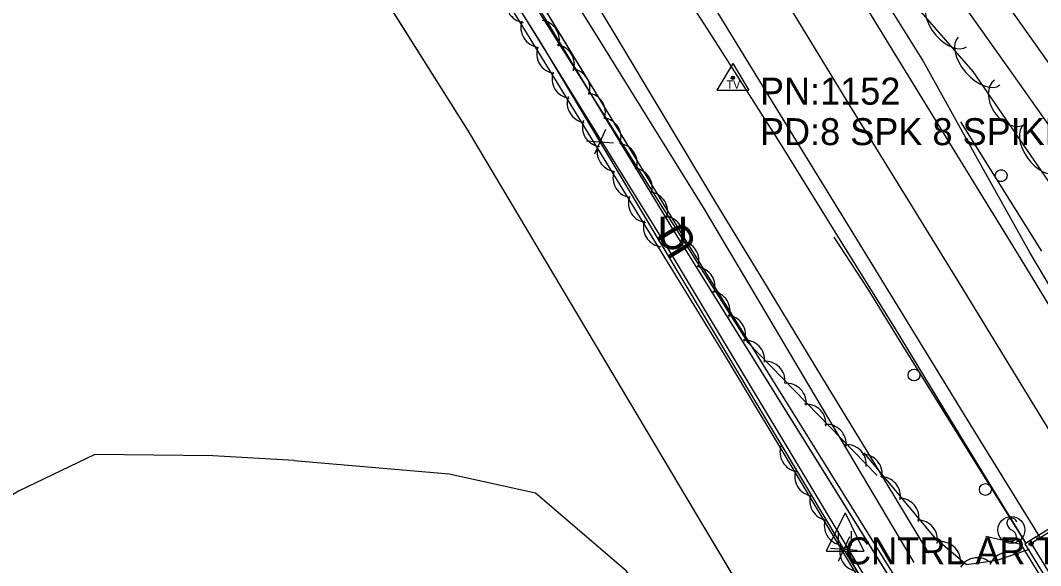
# Model space of a CAD drawing. Extents: x 954793 to 988390, y 1867850 to 1924428.
# Drawn here: x 957511.4 to 957700.4, y 1919951.9 to 1920053 of the extents above; entities that cross this region are included whole.
import ezdxf

# ---------------------------------------------------------------- set-up
doc = ezdxf.new("R2010")
doc.units = 0
for name, color, linetype in [('Default', 7, 'Continuous'), ('S_BRIDGE', 7, 'Continuous'), ('S_DITCHLINE', 7, 'Continuous'), ('S_EDGE_PAVEMENT', 7, 'Continuous'), ('S_FENCE', 7, 'Continuous'), ('S_FIBER_OPTIC_CABLE', 7, 'Continuous'), ('S_GUARDRAIL', 7, 'Continuous'), ('S_HEADWALL', 7, 'Continuous'), ('S_MSC_PT_SYM', 7, 'Continuous'), ('S_PAVEMENT_CROWN', 7, 'Continuous'), ('S_SECONDARY_CTL', 7, 'Continuous'), ('S_SECONDARY_CTL_ANNOT', 7, 'Continuous'), ('S_SHOULDER', 7, 'Continuous'), ('S_SIGN', 7, 'Continuous'), ('S_STR_PT_SYM', 7, 'Continuous'), ('S_TRAILS', 7, 'Continuous'), ('S_TREE', 7, 'Continuous'), ('S_UNDERGROUND_CABLE', 7, 'Continuous'), ('S_UTILITY_POLE_ANNOT', 7, 'Continuous'), ('S_UTL_PT_SYM', 7, 'Continuous'), ('S_WATER_UTILITIES', 7, 'Continuous')]:
    doc.layers.add(name, color=color, linetype=linetype)

msp = doc.modelspace()

# ---------------------------------------------------------------- linework, layer by layer
at = {"layer": 'S_BRIDGE'}
msp.add_lwpolyline([(957744.01, 1919937.68), (957723.14, 1919971.71), (957697.47, 1919955.96), (957718.34, 1919921.94)], close=True, dxfattribs=at)
msp.add_lwpolyline([(957719.21, 1919922.43), (957742.89, 1919936.83), (957722.12, 1919970.72), (957698.64, 1919956), (957719.21, 1919922.43)], dxfattribs=at)
msp.add_lwpolyline([(957719.21, 1919922.43), (957742.89, 1919936.83), (957722.12, 1919970.72), (957698.64, 1919956), (957719.21, 1919922.43)], dxfattribs=at)
at = {"layer": 'S_DITCHLINE'}
for points in [[(957679.67, 1919954.26), (957669.76, 1919970.58), (957659.84, 1919986.89), (957649.93, 1920003.21), (957640.01, 1920019.52), (957630.67, 1920035.09), (957621.34, 1920050.66), (957612, 1920066.23), (957602.67, 1920081.8), (957594.61, 1920095.82), (957586.56, 1920109.84), (957578.51, 1920123.86), (957570.46, 1920137.88), (957563.99, 1920149.2), (957557.53, 1920160.53), (957551.06, 1920171.85), (957544.59, 1920183.17), (957538.26, 1920195.54), (957531.93, 1920207.91)], [(957737.13, 1919983.78), (957729.04, 1919995.21), (957720.95, 1920006.64), (957712.87, 1920018.08), (957704.78, 1920029.51), (957695.4, 1920042.76), (957686.03, 1920056.01), (957676.65, 1920069.25), (957667.27, 1920082.5), (957656.66, 1920100.92), (957646.05, 1920119.35), (957635.44, 1920137.77), (957624.83, 1920156.19), (957615.76, 1920171.05), (957606.7, 1920185.9)], [(957676.95, 1919952.49), (957667.19, 1919968.94), (957657.44, 1919985.39), (957647.68, 1920001.84), (957637.92, 1920018.29), (957628.31, 1920033.79), (957618.7, 1920049.28), (957609.1, 1920064.77), (957599.49, 1920080.27), (957591.27, 1920093.83), (957583.05, 1920107.39), (957574.83, 1920120.96), (957566.61, 1920134.52), (957560.44, 1920146.65), (957554.28, 1920158.79), (957548.12, 1920170.92), (957541.95, 1920183.06)], [(957744.62, 1919984.44), (957736.04, 1919996.61), (957727.46, 1920008.79), (957718.89, 1920020.96), (957710.31, 1920033.13), (957700.77, 1920046.63), (957691.24, 1920060.12), (957681.7, 1920073.62), (957672.16, 1920087.12), (957664.14, 1920101.75), (957656.12, 1920116.37), (957655.79, 1920131.68), (957655.46, 1920146.98), (957676.17, 1920160.73)]]:
    msp.add_lwpolyline(points, dxfattribs=at)
at = {"layer": 'S_EDGE_PAVEMENT'}
for points in [[(957700.2, 1919957.25), (957687.95, 1919977.17), (957675.69, 1919997.08), (957665.12, 1920014.36), (957654.54, 1920031.64), (957642.99, 1920050.52), (957631.45, 1920069.4), (957619.73, 1920088.49), (957608.01, 1920107.58), (957597.29, 1920125.02), (957586.56, 1920142.46), (957577.56, 1920157.28), (957568.56, 1920172.11), (957556.36, 1920191.95)], [(957720.4, 1919969.96), (957708.58, 1919989.33), (957696.75, 1920008.7), (957686.02, 1920026.19), (957675.29, 1920043.68), (957663.67, 1920062.71), (957652.05, 1920081.74), (957640.39, 1920100.76), (957628.73, 1920119.78), (957618.17, 1920137.16), (957607.62, 1920154.53), (957598.48, 1920169.41), (957589.34, 1920184.28)]]:
    msp.add_lwpolyline(points, dxfattribs=at)
at = {"layer": 'S_FENCE'}
for p, q in [((957619.75, 1920032.76), (957617.71, 1920028.19)), ((957616.23, 1920030.65), (957621.22, 1920030.3)), ((957664.93, 1919957.23), (957662.88, 1919952.67)), ((957661.41, 1919955.13), (957666.4, 1919954.77))]:
    msp.add_line(p, q, dxfattribs=at)
for points in [[(957464.71, 1920149.56), (957535.89, 1920162.26), (957607.43, 1920049.36)], [(957669.56, 1919947.09), (957630.85, 1920011.53), (957591.44, 1920075.26), (957558.79, 1920127.86), (957537.1, 1920161.53), (957490.67, 1920157), (957446.9, 1920151.24), (957422.82, 1920148.02)], [(957669.56, 1919947.09), (957630.85, 1920011.53), (957591.44, 1920075.26), (957558.79, 1920127.86), (957537.1, 1920161.53), (957490.67, 1920157), (957446.9, 1920151.24), (957422.82, 1920148.02)], [(957604.24, 1920054.39), (957607.43, 1920049.36)], [(957607.43, 1920049.36), (957617.7, 1920032.19)], [(957607.43, 1920049.36), (957674.11, 1919937.89)], [(957619.76, 1920028.76), (957630.02, 1920011.59)], [(957630.02, 1920011.59), (957630.87, 1920010.19)], [(957651.7, 1919975.35), (957652.61, 1919973.83)], [(957652.61, 1919973.83), (957662.88, 1919956.67)], [(957664.93, 1919953.23), (957674.11, 1919937.89)]]:
    msp.add_lwpolyline(points, dxfattribs=at)
at = {"layer": 'S_FIBER_OPTIC_CABLE'}
for p, q in [((957633.7, 1920013.73), (957589.7, 1920086.13)), ((957674.68, 1919947.84), (957633.7, 1920013.73))]:
    msp.add_line(p, q, dxfattribs=at)
msp.add_lwpolyline([(957966.64, 1918986.41), (957961.87, 1919019.63), (957957.92, 1919061.91), (957942.33, 1919127.19), (957929.06, 1919189.56), (957914.72, 1919256.53), (957903.24, 1919320.63), (957898.55, 1919331.88), (957886.67, 1919388.02), (957871.83, 1919455.69), (957862.45, 1919505.42), (957844.15, 1919574.86), (957831.3, 1919628.15), (957817.77, 1919672.5), (957789.71, 1919741.98), (957767.34, 1919783.13), (957730.69, 1919845.62), (957701.01, 1919900.26), (957674.68, 1919947.84), (957633.7, 1920013.73), (957589.7, 1920086.13), (957561.63, 1920129.11), (957536.74, 1920167.19), (957513.26, 1920206.3)], dxfattribs=at)
msp.add_lwpolyline([(957966.64, 1918986.41), (957961.87, 1919019.63), (957957.92, 1919061.91), (957942.33, 1919127.19), (957929.06, 1919189.56), (957914.72, 1919256.53), (957903.24, 1919320.63), (957898.55, 1919331.88), (957886.67, 1919388.02), (957871.83, 1919455.69), (957862.45, 1919505.42), (957844.15, 1919574.86), (957831.3, 1919628.15), (957817.77, 1919672.5), (957789.71, 1919741.98), (957767.34, 1919783.13), (957730.69, 1919845.62), (957701.01, 1919900.26), (957674.68, 1919947.84), (957633.7, 1920013.73), (957589.7, 1920086.13), (957561.63, 1920129.11), (957536.74, 1920167.19), (957513.26, 1920206.3)], dxfattribs=at)
at = {"layer": 'S_GUARDRAIL'}
for points in [[(957685.51, 1920034.2), (957692.13, 1920023.61)], [(957685.51, 1920034.2), (957700.53, 1920010.18)], [(957692.13, 1920023.61), (957700.53, 1920010.18)], [(957668.41, 1920003.16), (957662.13, 1920012.79)], [(957668.41, 1920003.16), (957662.13, 1920012.79)], [(957674.71, 1919992.88), (957668.41, 1920003.16)], [(957674.71, 1919992.88), (957668.41, 1920003.16), (957668.41, 1920003.16)], [(957677.85, 1919987.83), (957674.71, 1919992.88)], [(957697.69, 1919956), (957674.71, 1919992.88)], [(957691.08, 1919966.61), (957677.85, 1919987.83)], [(957697.69, 1919956), (957691.08, 1919966.61)]]:
    msp.add_lwpolyline(points, dxfattribs=at)
for centre in [(957676.92, 1919987.25), (957690.14, 1919966.03)]:
    msp.add_circle(centre, 1.1, dxfattribs=at)
msp.add_ellipse((957693.06, 1920024.2), major_axis=(0.933, 0.583), ratio=0.998442, dxfattribs=at)
at = {"layer": 'S_HEADWALL'}
msp.add_lwpolyline([(957715.93, 1919914.3), (957717.87, 1919921.38), (957696.78, 1919955.81), (957690.23, 1919957.3)], dxfattribs=at)
at = {"layer": 'S_MSC_PT_SYM'}
msp.add_lwpolyline([(957630.85, 1920011.53), (957630.85, 1920011.58), (957630.85, 1920011.53), (957630.8, 1920011.53), (957630.85, 1920011.53), (957630.85, 1920011.48), (957630.85, 1920011.53), (957630.9, 1920011.53)], dxfattribs=at)
msp.add_lwpolyline([(957630.85, 1920011.53), (957630.8, 1920011.5), (957630.85, 1920011.53), (957630.87, 1920011.49), (957630.85, 1920011.53), (957630.89, 1920011.55), (957630.85, 1920011.53), (957630.82, 1920011.57)], close=True, dxfattribs=at)
msp.add_lwpolyline([(957630.85, 1920011.53), (957630.8, 1920011.5), (957630.85, 1920011.53), (957630.87, 1920011.49), (957630.85, 1920011.53), (957630.89, 1920011.55), (957630.85, 1920011.53), (957630.82, 1920011.57)], close=True, dxfattribs=at)
at = {"layer": 'S_PAVEMENT_CROWN'}
msp.add_lwpolyline([(957710.23, 1919963.55), (957698.11, 1919983.36), (957685.99, 1920003.17), (957675.31, 1920020.51), (957664.64, 1920037.85), (957653.16, 1920056.65), (957641.67, 1920075.44), (957629.98, 1920094.75), (957618.29, 1920114.07), (957607.5, 1920131.58), (957596.7, 1920149.09), (957587.74, 1920163.73), (957578.78, 1920178.37), (957566.31, 1920198.66)], dxfattribs=at)
at = {"layer": 'S_SECONDARY_CTL'}
for p, q in [((957643.37, 1920044.97), (957640.36, 1920040.02)), ((957643.37, 1920044.97), (957646.32, 1920040.02)), ((957640.36, 1920040.02), (957646.32, 1920040.02))]:
    msp.add_line(p, q, dxfattribs=at)
for radius in [0.311, 0.183, 0.103]:
    msp.add_circle((957643.37, 1920042.36), radius, dxfattribs=at)
at = {"layer": 'S_SHOULDER'}
for points in [[(957721.64, 1919970.7), (957710.01, 1919990.34), (957698.37, 1920009.98), (957688.38, 1920027.87), (957678.4, 1920045.77), (957666.72, 1920064.66), (957655.05, 1920083.55), (957643.52, 1920102.55), (957631.99, 1920121.54), (957621.2, 1920138.87), (957610.42, 1920156.19), (957601.48, 1920171.3), (957592.54, 1920186.41), (957580.26, 1920206.11), (957567.99, 1920225.82), (957556.47, 1920244.59), (957544.95, 1920263.35), (957533.94, 1920281.41), (957522.93, 1920299.47), (957511.61, 1920317.91), (957500.3, 1920336.35), (957492.79, 1920348.59)], [(957697.76, 1919955.95), (957685.61, 1919975.87), (957673.47, 1919995.8), (957662.82, 1920012.98), (957652.18, 1920030.16), (957640.12, 1920049.07), (957628.05, 1920067.98), (957616.3, 1920086.84), (957604.55, 1920105.7), (957594.29, 1920123.36), (957584.03, 1920141.01), (957574.5, 1920155.6), (957564.97, 1920170.19), (957552.69, 1920190.14)]]:
    msp.add_lwpolyline(points, dxfattribs=at)
at = {"layer": 'S_SIGN'}
msp.add_circle((957694.95, 1919958.54), 2.49, dxfattribs=at)
for centre, radius, start, end in [((957695.63, 1919959.86), 1.5, 167.1196, 241.9813), ((957695.02, 1919959.8), 0.95, 16.5258, 156.8957), ((957694.53, 1919957.19), 1.4, 358.6529, 73.7063), ((957694.79, 1919957.71), 1.28, 204.641, 335.359)]:
    msp.add_arc(centre, radius, start, end, dxfattribs=at)
at = {"layer": 'S_STR_PT_SYM'}
for points in [[(957698.64, 1919956), (957698.64, 1919956.5), (957698.64, 1919956), (957698.14, 1919956), (957698.64, 1919956), (957698.64, 1919955.5), (957698.64, 1919956), (957699.14, 1919956)], [(957698.64, 1919956), (957698.64, 1919956.5), (957698.64, 1919956), (957698.14, 1919956), (957698.64, 1919956), (957698.64, 1919955.5), (957698.64, 1919956), (957699.14, 1919956)], [(957698.64, 1919956), (957699.07, 1919956.26), (957698.64, 1919956), (957698.38, 1919956.43), (957698.64, 1919956), (957698.21, 1919955.74), (957698.64, 1919956), (957698.9, 1919955.58)], [(957698.64, 1919956), (957699.07, 1919956.26), (957698.64, 1919956), (957698.38, 1919956.43), (957698.64, 1919956), (957698.21, 1919955.74), (957698.64, 1919956), (957698.9, 1919955.58)]]:
    msp.add_lwpolyline(points, close=True, dxfattribs=at)
at = {"layer": 'S_TRAILS'}
for points in [[(957562.08, 1919971.38), (957547, 1919972.25), (957525.15, 1919972.53), (957511, 1919965.71), (957492.49, 1919954.31), (957478.1, 1919947.28)], [(957650.89, 1919917.66), (957623.57, 1919950.98), (957606.82, 1919965.34), (957590.77, 1919968.87), (957562.03, 1919971.37)]]:
    msp.add_lwpolyline(points, dxfattribs=at)
at = {"layer": 'S_TREE'}
for points in [[(957800.39, 1919864.56), (957791.81, 1919878.66), (957772.67, 1919906.62), (957751.61, 1919947.43), (957734.86, 1919970.75), (957720.36, 1919994.47), (957701.91, 1920023.12), (957687.85, 1920043.5), (957670.6, 1920063.39), (957658.34, 1920079.51), (957644, 1920100.79), (957636.47, 1920116.7), (957626.94, 1920133.49), (957600.47, 1920172.66), (957580.78, 1920210.62)], [(957568.48, 1920122.32), (957567.57, 1920117.72), (957646.09, 1919993.32), (957670.08, 1919968.65)], [(957699.31, 1919948.5), (957679.06, 1919935.5), (957674.09, 1919933.59), (957669.63, 1919944.67), (957641.79, 1919991.08), (957581.56, 1920089.14)], [(957667.61, 1919972.8), (957680.65, 1919957.21), (957686.63, 1919952.15), (957692.31, 1919952.95), (957698.3, 1919954.95)]]:
    msp.add_lwpolyline(points, dxfattribs=at)
for centre, start, end in [((957604.99, 1920056.22), 160.7596, 262.3565), ((957607.72, 1920051.64), 160.7596, 262.3565), ((957607.57, 1920049.36), 341.4618, 83.0587), ((957610.36, 1920044.81), 341.4618, 83.0587), ((957610.65, 1920046.81), 160.7596, 262.3565), ((957613.49, 1920042.17), 160.7596, 262.3565), ((957613.24, 1920040.38), 341.4618, 83.0587), ((957616.3, 1920037.67), 160.7596, 262.3565), ((957616.1, 1920035.91), 341.4618, 83.0587), ((957619.12, 1920033.2), 160.7596, 262.3565), ((957619, 1920031.31), 341.4618, 83.0587), ((957621.85, 1920028.62), 160.7596, 262.3565), ((957621.99, 1920026.52), 341.4618, 83.0587), ((957624.77, 1920021.97), 341.4618, 83.0587), ((957624.78, 1920023.79), 160.7596, 262.3565), ((957627.63, 1920019.15), 160.7596, 262.3565), ((957627.65, 1920017.54), 341.4618, 83.0587), ((957630.52, 1920013.07), 341.4618, 83.0587), ((957630.43, 1920014.65), 160.7596, 262.3565), ((957633.42, 1920008.47), 341.4618, 83.0587), ((957636.4, 1920003.68), 341.4618, 83.0587), ((957639.19, 1919999.13), 341.4618, 83.0587), ((957642.07, 1919994.7), 341.4618, 83.0587), ((957645.6, 1919990.06), 353.4033, 95.0002), ((957649.39, 1919986.16), 353.4033, 95.0002), ((957653.3, 1919982.08), 353.4033, 95.0002), ((957656.97, 1919978.21), 353.4033, 95.0002), ((957660.7, 1919974.47), 353.4033, 95.0002), ((957655.71, 1919972.98), 160.1626, 261.7595), ((957664.43, 1919970.7), 353.4033, 95.0002), ((957667.38, 1919968.92), 349.1271, 90.7241), ((957658.47, 1919968.45), 160.1626, 261.7595), ((957670.75, 1919964.78), 349.1271, 90.7241), ((957661.25, 1919963.95), 160.1626, 261.7595), ((957674.19, 1919960.78), 349.1271, 90.7241), ((957663.93, 1919959.34), 160.1626, 261.7595), ((957677.63, 1919956.74), 349.1271, 90.7241), ((957666.81, 1919954.48), 160.1626, 261.7595), ((957681.9, 1919952.71), 358.9652, 100.5621), ((957694.39, 1919950.77), 57.6504, 159.2473), ((957688.67, 1919949.75), 47.2549, 148.8518)]:
    msp.add_arc(centre, 3.64, start, end, dxfattribs=at)
for centre, major_axis, ratio in [((957683.15, 1920052.15), (3.5, -4.04), 0.540699), ((957688.96, 1920045.45), (3.84, -4.43), 0.55008), ((957694.64, 1920037.85), (2.81, -4.08), 0.685311), ((957700.28, 1920029.21), (3.04, -4.4), 0.540699)]:
    msp.add_ellipse(centre, major_axis=major_axis, ratio=ratio, start_param=3.141593, end_param=6.283185, dxfattribs=at)
at = {"layer": 'S_UNDERGROUND_CABLE'}
for p, q in [((957632.96, 1920013.13), (957589.2, 1920085.43)), ((957674.08, 1919947.06), (957632.96, 1920013.13)), ((957664.14, 1919961.7), (957660.61, 1919954.61)), ((957664.14, 1919961.7), (957667.63, 1919954.61)), ((957662.94, 1919955.85), (957662.94, 1919958.29)), ((957665.3, 1919958.29), (957665.3, 1919955.85)), ((957663.56, 1919955.19), (957662.94, 1919955.85)), ((957665.3, 1919955.85), (957664.76, 1919955.19)), ((957660.61, 1919954.61), (957667.63, 1919954.61)), ((957664.76, 1919955.19), (957663.56, 1919955.19))]:
    msp.add_line(p, q, dxfattribs=at)
msp.add_lwpolyline([(957827.01, 1919629.32), (957829.69, 1919631.7), (957816.45, 1919672.24), (957788.92, 1919741.43), (957766.42, 1919782.96), (957731.59, 1919845.95), (957702.55, 1919900.79), (957674.08, 1919947.06), (957632.96, 1920013.13), (957589.2, 1920085.43), (957560.94, 1920128.52), (957535.93, 1920166.85), (957511.72, 1920205.62)], dxfattribs=at)
msp.add_lwpolyline([(957827.01, 1919629.32), (957829.69, 1919631.7), (957816.45, 1919672.24), (957788.92, 1919741.43), (957766.42, 1919782.96), (957731.59, 1919845.95), (957702.55, 1919900.79), (957674.08, 1919947.06), (957632.96, 1920013.13), (957589.2, 1920085.43), (957560.94, 1920128.52), (957535.93, 1920166.85), (957511.72, 1920205.62)], dxfattribs=at)
at = {"layer": 'S_UTL_PT_SYM'}
for points in [[(957594.38, 1920032.45), (957594.38, 1920032.5), (957594.38, 1920032.45), (957594.33, 1920032.45), (957594.38, 1920032.45), (957594.38, 1920032.4), (957594.38, 1920032.45), (957594.43, 1920032.45)], [(957633.7, 1920013.73), (957633.7, 1920013.78), (957633.7, 1920013.73), (957633.65, 1920013.73), (957633.7, 1920013.73), (957633.7, 1920013.68), (957633.7, 1920013.73), (957633.75, 1920013.73)], [(957638.17, 1919958.89), (957638.17, 1919958.94), (957638.17, 1919958.89), (957638.12, 1919958.89), (957638.17, 1919958.89), (957638.17, 1919958.84), (957638.17, 1919958.89), (957638.22, 1919958.89)]]:
    msp.add_lwpolyline(points, dxfattribs=at)
for points in [[(957594.38, 1920032.45), (957594.33, 1920032.42), (957594.38, 1920032.45), (957594.4, 1920032.41), (957594.38, 1920032.45), (957594.42, 1920032.48), (957594.38, 1920032.45), (957594.35, 1920032.49)], [(957594.38, 1920032.45), (957594.33, 1920032.42), (957594.38, 1920032.45), (957594.4, 1920032.41), (957594.38, 1920032.45), (957594.42, 1920032.48), (957594.38, 1920032.45), (957594.35, 1920032.49)], [(957633.7, 1920013.73), (957633.66, 1920013.71), (957633.7, 1920013.73), (957633.73, 1920013.69), (957633.7, 1920013.73), (957633.74, 1920013.76), (957633.7, 1920013.73), (957633.67, 1920013.77)], [(957633.7, 1920013.73), (957633.66, 1920013.71), (957633.7, 1920013.73), (957633.73, 1920013.69), (957633.7, 1920013.73), (957633.74, 1920013.76), (957633.7, 1920013.73), (957633.67, 1920013.77)], [(957638.17, 1919958.89), (957638.12, 1919958.87), (957638.17, 1919958.89), (957638.19, 1919958.85), (957638.17, 1919958.89), (957638.21, 1919958.92), (957638.17, 1919958.89), (957638.14, 1919958.94)], [(957638.17, 1919958.89), (957638.12, 1919958.87), (957638.17, 1919958.89), (957638.19, 1919958.85), (957638.17, 1919958.89), (957638.21, 1919958.92), (957638.17, 1919958.89), (957638.14, 1919958.94)]]:
    msp.add_lwpolyline(points, close=True, dxfattribs=at)
at = {"layer": 'S_WATER_UTILITIES'}
for p, q in [((957594.38, 1920032.45), (957546.63, 1920108.29)), ((957638.17, 1919958.89), (957594.38, 1920032.45)), ((957655.46, 1919929.87), (957638.17, 1919958.89))]:
    msp.add_line(p, q, dxfattribs=at)
msp.add_lwpolyline([(957926.05, 1919117.03), (957910.72, 1919189.52), (957894.52, 1919265.11), (957876.88, 1919310.79), (957865.41, 1919358.82), (957849.09, 1919424.78), (957831.31, 1919497.47), (957808.93, 1919573.88), (957787.65, 1919649.63), (957764.33, 1919710.43), (957737.55, 1919772.22), (957704.1, 1919841.28), (957655.46, 1919929.87), (957638.17, 1919958.89), (957594.38, 1920032.45), (957546.63, 1920108.29), (957507.23, 1920172.34), (957483.67, 1920235.88)], dxfattribs=at)
msp.add_lwpolyline([(957926.05, 1919117.03), (957910.72, 1919189.52), (957894.52, 1919265.11), (957876.88, 1919310.79), (957865.41, 1919358.82), (957849.09, 1919424.78), (957831.31, 1919497.47), (957808.93, 1919573.88), (957787.65, 1919649.63), (957764.33, 1919710.43), (957737.55, 1919772.22), (957704.1, 1919841.28), (957655.46, 1919929.87), (957638.17, 1919958.89), (957594.38, 1920032.45), (957546.63, 1920108.29), (957507.23, 1920172.34), (957483.67, 1920235.88)], dxfattribs=at)

# ---------------------------------------------------------------- texts
at = {"layer": 'Default'}
for rotation, p in [(360, (957629.33, 1920010.59)), (121.1913, (957637.02, 1920011.35))]:
    msp.add_text('U', height=6, rotation=rotation, dxfattribs=at).set_placement(p)
at = {"layer": 'S_SECONDARY_CTL'}
msp.add_text('TV', height=1.5, rotation=360, dxfattribs=at).set_placement((957642.17, 1920040.35))
at = {"layer": 'S_SECONDARY_CTL_ANNOT'}
for s, p in [('PN:1152', (957648.37, 1920037.36)), ('PD:8 SPK 8 SPIKE', (957648.37, 1920029.86))]:
    msp.add_text(s, height=5, dxfattribs=at).set_placement(p)
at = {"layer": 'S_UTILITY_POLE_ANNOT'}
msp.add_text('CNTRL AR TELE COOP', height=5, dxfattribs=at).set_placement((957664.14, 1919952.17))

doc.saveas('drawing.dxf')
